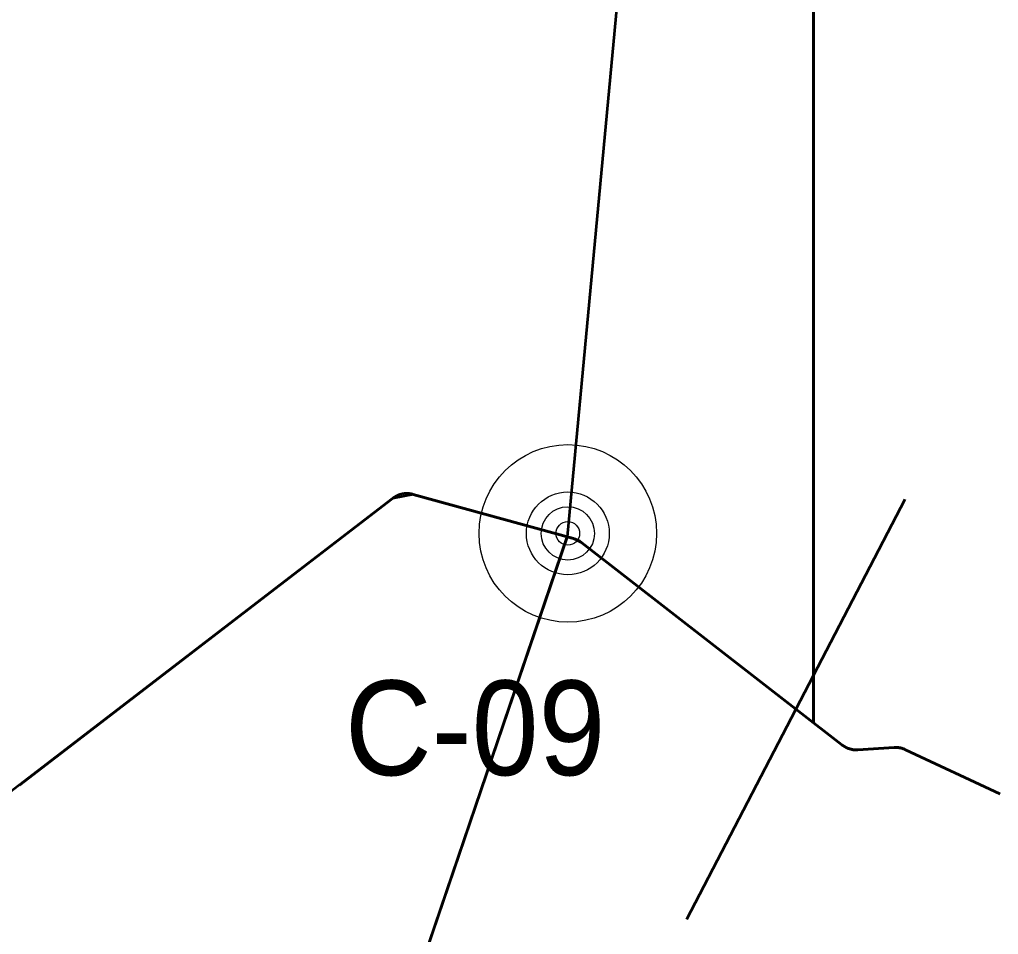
# Model space of a CAD drawing. Extents: x -1643653 to 4543381, y 1624270 to 13878484.
# Drawn here: x 641184 to 645322, y 8969500 to 8973365 of the extents above; entities that cross this region are included whole.
import ezdxf

# ---------------------------------------------------------------- set-up
doc = ezdxf.new("R2010")
doc.units = 0
doc.header["$LTSCALE"] = 200
for name, color, linetype, lineweight in [('1', 7, 'Continuous', 13), ('15', 7, 'Continuous', 25), ('27', 7, 'Continuous', 53), ('28', 7, 'Continuous', 53), ('29', 7, 'Continuous', 13), ('31', 7, 'Continuous', 53), ('60', 7, 'Continuous', 53)]:
    doc.layers.add(name, color=color, linetype=linetype, lineweight=lineweight)

msp = doc.modelspace()

# ---------------------------------------------------------------- linework, layer by layer
at = {"layer": '1', "lineweight": 25}
msp.add_spline([(814781, 9009175.5), (814787.2, 9009173.4), (814796.9, 9009173.4), (814799.4, 9009172.4), (814805.1, 9009174.5), (814805.6, 9009176.5), (814811.7, 9009179.5), (814811.7, 9009179.5), (814801.5, 9009181), (814790.7, 9009181.5), (814784.1, 9009183.1), (814777.4, 9009185.1), (814778.4, 9009175.5)], degree=3, dxfattribs=at)
at = {"layer": '15'}
for radius in [375, 175, 112.5, 50]:
    msp.add_circle((643502, 8971194.1), radius, dxfattribs=at)
at = {"layer": '27'}
for p in [(644540.6, 8982372.7), (644540.6, 8982372.7), (638138.7, 8955440.9)]:
    msp.add_line(p, (643499.7, 8971179.3), dxfattribs=at)
for points in [[(643499.7, 8971179.3), (642848, 8971358.9), (642845.3, 8971359.6), (642842.5, 8971360.2), (642839.7, 8971360.8), (642837, 8971361.3), (642834.2, 8971361.7), (642831.3, 8971362), (642828.5, 8971362.2), (642825.7, 8971362.4), (642822.9, 8971362.5), (642820, 8971362.5), (642817.2, 8971362.4), (642814.4, 8971362.2), (642811.6, 8971362), (642808.8, 8971361.7), (642806, 8971361.3), (642803.2, 8971360.8), (642800.4, 8971360.2), (642797.6, 8971359.6), (642794.9, 8971358.9), (642792.2, 8971358.1), (642789.5, 8971357.2), (642786.8, 8971356.3), (642784.2, 8971355.3), (642781.6, 8971354.2), (642779, 8971353), (642776.5, 8971351.8), (642774, 8971350.5), (642771.5, 8971349.1), (642769.1, 8971347.7), (642766.7, 8971346.2), (642764.3, 8971344.6), (642762, 8971342.9), (642760.5, 8971341.8), (641103.9, 8970069)], [(643499.7, 8971179.3), (642848, 8971358.9), (642845.3, 8971359.6), (642842.5, 8971360.2), (642839.7, 8971360.8), (642837, 8971361.3), (642834.2, 8971361.7), (642831.3, 8971362), (642828.5, 8971362.2), (642825.7, 8971362.4), (642822.9, 8971362.5), (642820, 8971362.5), (642817.2, 8971362.4), (642814.4, 8971362.2), (642811.6, 8971362), (642808.8, 8971361.7), (642806, 8971361.3), (642803.2, 8971360.8), (642800.4, 8971360.2), (642797.6, 8971359.6), (642794.9, 8971358.9), (642792.2, 8971358.1), (642789.5, 8971357.2), (642786.8, 8971356.3), (642784.2, 8971355.3), (642781.6, 8971354.2), (642779, 8971353), (642776.5, 8971351.8), (642774, 8971350.5), (642771.5, 8971349.1), (642769.1, 8971347.7), (642766.7, 8971346.2), (642764.3, 8971344.6), (642762, 8971342.9), (642760.5, 8971341.8), (641103.9, 8970069)], [(643499.7, 8971179.3), (638138.7, 8955440.9), (639458.4, 8954733.9)], [(643499.7, 8971179.3), (643526.5, 8971171.9), (643529, 8971171.2), (643531.7, 8971170.3), (643534.3, 8971169.4), (643537, 8971168.4), (643539.6, 8971167.3), (643542.2, 8971166.1), (643544.8, 8971164.9), (643547.3, 8971163.6), (643549.8, 8971162.2), (643552.2, 8971160.8), (643554.6, 8971159.2), (643557, 8971157.7), (643559.3, 8971156), (643561.6, 8971154.3), (644660.7, 8970300.4), (644662.2, 8970299.3), (644664.5, 8970297.6), (644666.8, 8970296), (644669.2, 8970294.5), (644671.6, 8970293), (644674.1, 8970291.6), (644676.6, 8970290.3), (644679.1, 8970289), (644681.7, 8970287.9), (644684.3, 8970286.8), (644686.9, 8970285.7), (644689.6, 8970284.8), (644692.3, 8970283.9), (644695, 8970283.1), (644697.7, 8970282.3), (644700.5, 8970281.7), (644703.2, 8970281.1), (644706, 8970280.6), (644708.8, 8970280.2), (644711.6, 8970279.9), (644714.4, 8970279.6), (644717.2, 8970279.5), (644720.1, 8970279.3), (644722.9, 8970279.3), (644725.7, 8970279.4), (644728.6, 8970279.5), (644881.3, 8970289.4)], [(644881.3, 8970289.4), (644728.6, 8970279.5), (644725.7, 8970279.4), (644722.9, 8970279.3), (644720.1, 8970279.3), (644717.2, 8970279.5), (644714.4, 8970279.6), (644711.6, 8970279.9), (644708.8, 8970280.2), (644706, 8970280.6), (644703.2, 8970281.1), (644700.5, 8970281.7), (644697.7, 8970282.3), (644695, 8970283.1), (644692.3, 8970283.9), (644689.6, 8970284.8), (644686.9, 8970285.7), (644684.3, 8970286.8), (644681.7, 8970287.9), (644679.1, 8970289), (644676.6, 8970290.3), (644674.1, 8970291.6), (644671.6, 8970293), (644669.2, 8970294.5), (644666.8, 8970296), (644664.5, 8970297.6), (644662.2, 8970299.3), (644660.7, 8970300.4), (643561.6, 8971154.3), (643559.3, 8971156), (643557, 8971157.7), (643554.6, 8971159.2), (643552.2, 8971160.8), (643549.8, 8971162.2), (643547.3, 8971163.6), (643544.8, 8971164.9), (643542.2, 8971166.1), (643539.6, 8971167.3), (643537, 8971168.4), (643534.3, 8971169.4), (643531.7, 8971170.3), (643529, 8971171.2), (643526.5, 8971171.9), (643499.7, 8971179.3)], [(644881.3, 8970289.4), (644883.4, 8970289.6), (644886.2, 8970289.6), (644889.1, 8970289.6), (644891.9, 8970289.6), (644894.7, 8970289.4), (644897.5, 8970289.2), (644900.3, 8970288.8), (644903.2, 8970288.5), (644905.9, 8970288), (644908.7, 8970287.4), (644911.5, 8970286.8), (644914.2, 8970286.1), (644916.9, 8970285.3), (644919.6, 8970284.4), (644922.3, 8970283.5), (644924.9, 8970282.5), (644927.5, 8970281.4), (644930.1, 8970280.2), (645328.6, 8970093.8)], [(645328.6, 8970093.8), (644930.1, 8970280.2), (644927.5, 8970281.4), (644924.9, 8970282.5), (644922.3, 8970283.5), (644919.6, 8970284.4), (644916.9, 8970285.3), (644914.2, 8970286.1), (644911.5, 8970286.8), (644908.7, 8970287.4), (644905.9, 8970288), (644903.2, 8970288.5), (644900.3, 8970288.8), (644897.5, 8970289.2), (644894.7, 8970289.4), (644891.9, 8970289.6), (644889.1, 8970289.6), (644886.2, 8970289.6), (644883.4, 8970289.6), (644881.3, 8970289.4)]]:
    msp.add_lwpolyline(points, dxfattribs=at)
at = {"layer": '28'}
for p, q in [((642848, 8971358.9), (643526.5, 8971171.9)), ((641184, 8970130.5), (642760.5, 8971341.8))]:
    msp.add_line(p, q, dxfattribs=at)
for points in [[(644540.6, 8982372.7), (644540.6, 8970393.7), (643561.6, 8971154.3), (643526.5, 8971171.9), (642848, 8971358.9), (642760.5, 8971341.8), (641184, 8970130.5)], [(644540.6, 8982372.7), (644540.6, 8982372.7), (644540.6, 8970393.7), (643561.6, 8971154.3), (643526.5, 8971171.9), (642848, 8971358.9), (642760.5, 8971341.8), (641184, 8970130.5)], [(643561.6, 8971154.3), (644540.6, 8970393.7), (644540.6, 8982372.7)]]:
    msp.add_lwpolyline(points, dxfattribs=at)
at = {"layer": '29', "lineweight": 53}
for p, q in [((642848, 8971358.9), (643526.5, 8971171.9)), ((641184, 8970130.5), (642760.5, 8971341.8))]:
    msp.add_line(p, q, dxfattribs=at)
msp.add_lwpolyline([(643561.6, 8971154.3), (644540.6, 8970393.7), (644540.6, 8982372.7)], dxfattribs=at)
at = {"layer": '31'}
msp.add_line((644005, 8969564.1), (644928.2, 8971338.3), dxfattribs=at)
at = {"layer": '60'}
for points in [[(644881.3, 8970289.4), (644728.6, 8970279.5), (644725.7, 8970279.4), (644722.9, 8970279.3), (644720.1, 8970279.3), (644717.2, 8970279.5), (644714.4, 8970279.6), (644711.6, 8970279.9), (644708.8, 8970280.2), (644706, 8970280.6), (644703.2, 8970281.1), (644700.5, 8970281.7), (644697.7, 8970282.3), (644695, 8970283.1), (644692.3, 8970283.9), (644689.6, 8970284.8), (644686.9, 8970285.7), (644684.3, 8970286.8), (644681.7, 8970287.9), (644679.1, 8970289), (644676.6, 8970290.3), (644674.1, 8970291.6), (644671.6, 8970293), (644669.2, 8970294.5), (644666.8, 8970296), (644664.5, 8970297.6), (644662.2, 8970299.3), (644660.7, 8970300.4), (643561.6, 8971154.3), (643559.3, 8971156), (643557, 8971157.7), (643554.6, 8971159.2), (643552.2, 8971160.8), (643549.8, 8971162.2), (643547.3, 8971163.6), (643544.8, 8971164.9), (643542.2, 8971166.1), (643539.6, 8971167.3), (643537, 8971168.4), (643534.3, 8971169.4), (643531.7, 8971170.3), (643529, 8971171.2), (643526.5, 8971171.9), (642848, 8971358.9), (642845.3, 8971359.6), (642842.5, 8971360.2), (642839.7, 8971360.8), (642837, 8971361.3), (642834.2, 8971361.7), (642831.3, 8971362), (642828.5, 8971362.2), (642825.7, 8971362.4), (642822.9, 8971362.5), (642820, 8971362.5), (642817.2, 8971362.4), (642814.4, 8971362.2), (642811.6, 8971362), (642808.8, 8971361.7), (642806, 8971361.3), (642803.2, 8971360.8), (642800.4, 8971360.2), (642797.6, 8971359.6), (642794.9, 8971358.9), (642792.2, 8971358.1), (642789.5, 8971357.2), (642786.8, 8971356.3), (642784.2, 8971355.3), (642781.6, 8971354.2), (642779, 8971353), (642776.5, 8971351.8), (642774, 8971350.5), (642771.5, 8971349.1), (642769.1, 8971347.7), (642766.7, 8971346.2), (642764.3, 8971344.6), (642762, 8971342.9), (642760.5, 8971341.8), (641103.9, 8970069)], [(645328.6, 8970093.8), (644930.1, 8970280.2), (644927.5, 8970281.4), (644924.9, 8970282.5), (644922.3, 8970283.5), (644919.6, 8970284.4), (644916.9, 8970285.3), (644914.2, 8970286.1), (644911.5, 8970286.8), (644908.7, 8970287.4), (644905.9, 8970288), (644903.2, 8970288.5), (644900.3, 8970288.8), (644897.5, 8970289.2), (644894.7, 8970289.4), (644891.9, 8970289.6), (644889.1, 8970289.6), (644886.2, 8970289.6), (644883.4, 8970289.6), (644881.3, 8970289.4)]]:
    msp.add_lwpolyline(points, dxfattribs=at)

# ---------------------------------------------------------------- texts
at = {"layer": '15', "width": 0.95}
msp.add_text('C-09', height=400, dxfattribs=at).set_placement((642559.5, 8970172.4))

doc.saveas('drawing.dxf')
